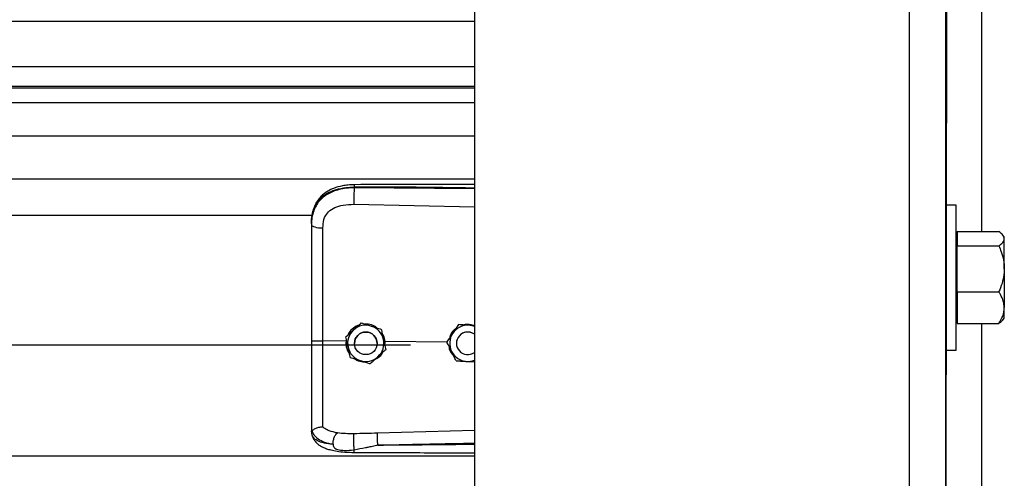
# Model space of a CAD drawing. Header units: inches. Extents: x 170 to 284, y 215 to 248.
# Tile 378 of 656: x 206.318 to 206.783, y 220.517 to 220.734. Entities that reach past the tile are written whole.
import ezdxf

# ---------------------------------------------------------------- set-up
doc = ezdxf.new("R2010")
doc.units = ezdxf.units.IN
doc.header["$LTSCALE"] = 0.25
doc.header["$MEASUREMENT"] = 0
doc.layers.add('RH FRONT OF HOOD', color=7, linetype='Continuous')

msp = doc.modelspace()

# ---------------------------------------------------------------- linework, layer by layer
at = {"layer": 'RH FRONT OF HOOD'}
for p, q in [((206.7552119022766, 220.1328032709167), (206.7598002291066, 224.3934313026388)), ((206.7552119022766, 224.3487565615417), (206.7552119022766, 220.1328032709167)), ((206.7380912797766, 224.3444764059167), (206.7380912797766, 220.1328032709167)), ((206.5326438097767, 224.3332527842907), (206.5326438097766, 220.1328032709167)), ((206.7723325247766, 220.7612034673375), (206.7723325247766, 220.6338986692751)), ((202.5003237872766, 220.733411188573), (206.5326438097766, 220.733411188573)), ((202.5003237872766, 220.7120322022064), (206.5326438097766, 220.7120322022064)), ((206.5326438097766, 220.7025469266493), (202.5003237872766, 220.7025469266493)), ((202.5003237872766, 220.7019075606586), (206.5326438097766, 220.7019075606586)), ((202.5003237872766, 220.6948894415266), (206.5326438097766, 220.6948894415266)), ((202.5003237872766, 220.6792053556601), (206.5326438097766, 220.6792053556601)), ((202.5003237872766, 220.6588173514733), (206.5326438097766, 220.6588173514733)), ((206.4757965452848, 220.6546056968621), (206.4757965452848, 220.6550170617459)), ((206.5326438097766, 220.6540689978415), (206.4757965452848, 220.6546056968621)), ((206.4757005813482, 220.6468168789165), (206.5326438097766, 220.6456073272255)), ((206.7602796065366, 220.6464219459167), (206.7552119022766, 220.6464219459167)), ((206.7602796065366, 220.6121807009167), (206.7602796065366, 220.6464219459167)), ((202.5768719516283, 220.6417417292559), (206.4560926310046, 220.6417417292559)), ((206.4556010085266, 220.6376824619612), (206.4556010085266, 220.63719414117)), ((206.7608274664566, 220.6338986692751), (206.7608274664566, 220.630544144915)), ((206.7608274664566, 220.6338986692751), (206.7804819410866, 220.6338986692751)), ((206.7608274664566, 220.6314414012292), (206.7602796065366, 220.6314414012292)), ((206.7608274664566, 220.630544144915), (206.7608274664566, 220.6271896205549)), ((206.7830500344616, 220.6314414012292), (206.7822021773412, 220.6324251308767)), ((206.7830500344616, 220.630544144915), (206.7830500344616, 220.6314414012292)), ((206.7830500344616, 220.6163306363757), (206.7830500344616, 220.630544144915)), ((206.7608274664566, 220.6163306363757), (206.7608274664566, 220.6271896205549)), ((206.7608274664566, 220.6271896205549), (206.7804819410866, 220.6271896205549)), ((206.7608274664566, 220.6054716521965), (206.7608274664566, 220.6163306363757)), ((206.7830500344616, 220.6163306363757), (206.7830500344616, 220.5979671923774)), ((206.7602796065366, 220.5779394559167), (206.7602796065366, 220.6121807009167)), ((206.7608274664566, 220.6054716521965), (206.7608274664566, 220.5979671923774)), ((206.7608274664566, 220.6054716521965), (206.7804819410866, 220.6054716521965)), ((206.7608274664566, 220.5979671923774), (206.7608274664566, 220.5904627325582)), ((206.7830500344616, 220.5929200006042), (206.7830500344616, 220.5979671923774)), ((206.7602796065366, 220.5929200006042), (206.7608274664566, 220.5929200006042)), ((206.7822021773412, 220.5919362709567), (206.7830500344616, 220.5929200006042)), ((206.4791715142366, 220.5907505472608), (206.4791715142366, 220.5907488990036)), ((206.4885896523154, 220.5877498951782), (206.4885896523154, 220.587748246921)), ((206.5251150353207, 220.5899541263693), (206.5251150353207, 220.5899557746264)), ((206.5261639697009, 220.5898879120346), (206.5251150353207, 220.5899557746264)), ((206.7608274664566, 220.5904627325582), (206.7804819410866, 220.5904627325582)), ((206.7723325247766, 220.5904627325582), (206.7723325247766, 220.4795897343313)), ((206.4719722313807, 220.5821592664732), (206.4610586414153, 220.5822637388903)), ((206.4718638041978, 220.5840945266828), (206.4718638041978, 220.5840928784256)), ((206.4719722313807, 220.5821592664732), (206.4719744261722, 220.5821591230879)), ((202.5304915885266, 220.5803492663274), (206.5024760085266, 220.5803492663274)), ((206.4759317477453, 220.5810919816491), (206.4759317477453, 220.5810911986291)), ((206.4866321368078, 220.5810911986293), (206.4866321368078, 220.5810919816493)), ((206.4904099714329, 220.5819826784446), (206.4898619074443, 220.5819286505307)), ((206.4903128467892, 220.579865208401), (206.4904099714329, 220.5819826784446)), ((206.4904099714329, 220.5819826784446), (206.4904116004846, 220.5819827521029)), ((206.5196436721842, 220.5817029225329), (206.4904116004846, 220.5819827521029)), ((206.4907000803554, 220.5780932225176), (206.4907000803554, 220.5780915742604)), ((206.5196296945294, 220.5817312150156), (206.5196296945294, 220.5817328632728)), ((206.5241434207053, 220.5810919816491), (206.5241434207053, 220.5810911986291)), ((206.7552119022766, 220.5779394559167), (206.7602796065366, 220.5779394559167)), ((206.5289402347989, 220.5725495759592), (206.5326438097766, 220.5723098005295)), ((206.4556010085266, 220.5401410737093), (206.4556010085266, 220.5396122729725)), ((206.4559407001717, 220.5376271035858), (206.4556010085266, 220.5396122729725)), ((206.5326438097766, 220.5399356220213), (206.4867081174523, 220.5386038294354)), ((202.5003237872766, 220.527963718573), (206.5326438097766, 220.527963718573))]:
    msp.add_line(p, q, dxfattribs=at)
at = {"layer": 'RH FRONT OF HOOD', "flags": 128}
msp.add_lwpolyline([(206.4556010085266, 220.63719414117), (206.4557049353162, 220.6368983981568), (206.4560128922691, 220.6366135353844), (206.4565135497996, 220.6363500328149), (206.457188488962, 220.6361175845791), (206.4580128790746, 220.6359247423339), (206.458956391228, 220.6357786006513), (206.4599843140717, 220.6356845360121), (206.4610588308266, 220.6356460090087)], dxfattribs=at)
at = {"layer": 'RH FRONT OF HOOD'}
msp.add_circle((206.4812819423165, 220.5810911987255), 0.005350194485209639, dxfattribs=at)
for centre, radius, start, end in [((206.4812819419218, 220.5810919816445), 0.008560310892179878, 132.3279357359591, 192.3279369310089), ((206.4812819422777, 220.5810919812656), 0.008560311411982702, 72.32793711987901, 132.3279357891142), ((206.4812819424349, 220.5810919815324), 0.008560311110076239, 12.32793744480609, 72.32793758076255), ((206.5294936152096, 220.5810919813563), 0.00856031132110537, 86.29353550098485, 146.2935346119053), ((206.5294936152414, 220.5810919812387), 0.008560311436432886, 68.40767565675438, 86.29353576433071), ((206.4812819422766, 220.5810919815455), 0.005350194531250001, 1.112061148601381e-06, 179.9999988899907), ((206.4812819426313, 220.5810919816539), 0.008560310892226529, 312.3279357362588, 12.32793693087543), ((206.5294936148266, 220.5810919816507), 0.008560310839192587, 146.2935348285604, 206.2935362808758), ((206.5294936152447, 220.5810919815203), 0.005350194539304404, 53.92810144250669, 179.9999986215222), ((206.5294936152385, 220.5810911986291), 0.005350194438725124, 53.92810057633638, 306.0718994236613), ((206.4812819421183, 220.5810919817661), 0.008560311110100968, 192.3279374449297, 252.3279375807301), ((206.4812819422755, 220.5810919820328), 0.008560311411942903, 252.3279371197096, 312.3279357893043), ((206.5294936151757, 220.5810919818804), 0.008560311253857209, 206.2935366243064, 266.2935360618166), ((206.529493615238, 220.5810919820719), 0.00856031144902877, 266.2935357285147, 291.5923243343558)]:
    msp.add_arc(centre, radius, start, end, dxfattribs=at)
for points, knots in [([(206.4556010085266, 220.6376824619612), (206.4556637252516, 220.6390389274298), (206.4557821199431, 220.6415996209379), (206.4567516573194, 220.6450905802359), (206.4580408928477, 220.647502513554), (206.4594047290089, 220.6492052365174), (206.4604876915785, 220.6502486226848), (206.4615466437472, 220.6510771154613), (206.4625360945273, 220.6517370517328), (206.4637704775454, 220.6524321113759), (206.4653644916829, 220.6531578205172), (206.4680282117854, 220.6540658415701), (206.4715633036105, 220.6548257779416), (206.474469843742, 220.6549571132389), (206.4757965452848, 220.6550170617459)], [0, 0, 0, 0, 0.1307156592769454, 0.2467609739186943, 0.3577928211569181, 0.4170971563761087, 0.4791482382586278, 0.5177152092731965, 0.5590896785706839, 0.6032945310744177, 0.6633484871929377, 0.7353692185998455, 0.8792082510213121, 1, 1, 1, 1]), ([(206.4757965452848, 220.6546056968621), (206.474580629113, 220.6545724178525), (206.4721488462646, 220.6545058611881), (206.4688080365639, 220.6538840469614), (206.4658502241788, 220.6529418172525), (206.4633076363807, 220.65172414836), (206.4610761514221, 220.6501787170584), (206.4592044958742, 220.6483375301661), (206.4577235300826, 220.6462072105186), (206.4565479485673, 220.6436380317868), (206.455755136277, 220.640586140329), (206.4556524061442, 220.6383252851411), (206.4556010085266, 220.63719414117)], [0, 0, 0, 0, 0.1111703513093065, 0.2223361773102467, 0.3162781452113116, 0.4102081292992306, 0.5024030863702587, 0.5945790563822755, 0.6845432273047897, 0.774504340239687, 0.8871807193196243, 1, 1, 1, 1]), ([(206.4758151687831, 220.656109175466), (206.4748165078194, 220.6560706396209), (206.47292476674, 220.6559976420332), (206.4696157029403, 220.6554692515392), (206.4663881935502, 220.6545752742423), (206.4636413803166, 220.6532710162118), (206.461655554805, 220.6519483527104), (206.4600143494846, 220.6505029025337), (206.4586991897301, 220.6489146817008), (206.4576239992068, 220.6471620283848), (206.4567667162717, 220.645252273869), (206.4560218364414, 220.642733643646), (206.4558064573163, 220.6407959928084), (206.4556874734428, 220.6397255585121)], [0, 0, 0, 0, 0.09774743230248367, 0.1851607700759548, 0.3306121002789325, 0.4364670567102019, 0.508318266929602, 0.5850061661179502, 0.6719760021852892, 0.7307948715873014, 0.8036787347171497, 0.8915444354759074, 1, 1, 1, 1]), ([(206.4757965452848, 220.6546056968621), (206.475774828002, 220.6540298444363), (206.4757297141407, 220.6528336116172), (206.4756886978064, 220.6506085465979), (206.4756754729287, 220.6484311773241), (206.4756924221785, 220.647341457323), (206.4757005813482, 220.6468168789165)], [0, 0, 0, 0, 0.2406941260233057, 0.4999999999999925, 0.7593058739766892, 1, 1, 1, 1]), ([(206.4758153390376, 220.656093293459), (206.4758141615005, 220.6560973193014), (206.4758101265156, 220.6561111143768), (206.4758049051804, 220.6559961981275), (206.475798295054, 220.6557034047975), (206.4757972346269, 220.6552874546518), (206.4757965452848, 220.6550170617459)], [0, 0, 0, 0, 0.09787641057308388, 0.3353863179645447, 0.5679606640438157, 1, 1, 1, 1]), ([(206.4757965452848, 220.6550170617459), (206.4821023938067, 220.6550563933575), (206.495341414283, 220.6551389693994), (206.5142910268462, 220.6549577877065), (206.5269315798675, 220.6547367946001), (206.5326438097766, 220.6546369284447)], [0, 0, 0, 0, 0.3326703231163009, 0.6984356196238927, 1, 1, 1, 1]), ([(206.5326438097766, 220.6561921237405), (206.5297446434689, 220.6562068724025), (206.5191167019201, 220.6562609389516), (206.5001732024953, 220.6562976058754), (206.4841299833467, 220.6561734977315), (206.4758151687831, 220.656109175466)], [0, 0, 0, 0, 0.1530455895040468, 0.5610439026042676, 1, 1, 1, 1]), ([(206.4614844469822, 220.6395793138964), (206.4614844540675, 220.639579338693), (206.4615870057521, 220.6399382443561), (206.4620821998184, 220.6413444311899), (206.4636182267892, 220.6435471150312), (206.4666852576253, 220.6454503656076), (206.470801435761, 220.6466620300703), (206.4739542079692, 220.64676168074), (206.4757005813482, 220.6468168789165)], [0, 0, 0, 0, 4.497367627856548e-06, 0.06509473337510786, 0.261670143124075, 0.475310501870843, 0.7093656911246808, 1, 1, 1, 1]), ([(206.4610588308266, 220.6356460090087), (206.4611288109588, 220.6369706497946), (206.4611987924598, 220.6382953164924), (206.4614844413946, 220.6395792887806), (206.4614844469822, 220.6395793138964)], [0, 0, 0, 0, 0.9999804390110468, 0.9999999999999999, 0.9999999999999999, 0.9999999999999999, 0.9999999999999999]), ([(206.4556010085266, 220.63719414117), (206.4556010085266, 220.6335639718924), (206.4556010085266, 220.6262930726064), (206.4556010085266, 220.6152123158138), (206.4556010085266, 220.6040297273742), (206.4556010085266, 220.5930610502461), (206.4556010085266, 220.5858132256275), (206.4556010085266, 220.5823334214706)], [0, 0, 0, 0, 0.2027568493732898, 0.4061035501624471, 0.6088604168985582, 0.8122072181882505, 1, 1, 1, 1]), ([(206.4610586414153, 220.5822637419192), (206.4610586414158, 220.5822637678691), (206.4610587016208, 220.585650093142), (206.4610587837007, 220.5926968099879), (206.4610588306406, 220.6033700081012), (206.4610588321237, 220.6142460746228), (206.4610588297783, 220.6250334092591), (206.4610588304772, 220.6321084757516), (206.4610588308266, 220.6356460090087)], [0, 0, 0, 0, 1.439079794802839e-06, 0.1877923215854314, 0.3908439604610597, 0.59389561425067, 0.7969478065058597, 1, 1, 1, 1]), ([(206.7830500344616, 220.630544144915), (206.7829523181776, 220.6310136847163), (206.7827533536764, 220.6319697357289), (206.7816015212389, 220.6330813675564), (206.7807342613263, 220.6337144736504), (206.7804819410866, 220.6338986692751)], [0, 0, 0, 0, 0.4062905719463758, 0.8272664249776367, 1, 1, 1, 1]), ([(206.7804819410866, 220.6271896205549), (206.7811564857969, 220.6277112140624), (206.7825301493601, 220.628773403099), (206.7830452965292, 220.6299334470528), (206.7830499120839, 220.6305283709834), (206.7830500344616, 220.630544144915)], [0, 0, 0, 0, 0.4843414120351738, 0.9863277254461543, 1, 1, 1, 1]), ([(206.7804819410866, 220.6271896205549), (206.7808634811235, 220.6262702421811), (206.7817662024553, 220.6240949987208), (206.7828069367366, 220.62047016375), (206.782968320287, 220.6177220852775), (206.7830500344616, 220.6163306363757)], [0, 0, 0, 0, 0.2654599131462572, 0.6280764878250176, 1, 1, 1, 1]), ([(206.7830500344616, 220.6163306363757), (206.7830472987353, 220.6160819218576), (206.7830294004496, 220.6144547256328), (206.7826076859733, 220.6114180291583), (206.781580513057, 220.6080631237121), (206.7807535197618, 220.6061122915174), (206.7804819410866, 220.6054716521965)], [0, 0, 0, 0, 0.06653229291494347, 0.4352825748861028, 0.814550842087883, 1, 1, 1, 1]), ([(206.7830500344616, 220.5979671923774), (206.7829523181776, 220.5990176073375), (206.7827533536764, 220.6011564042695), (206.7816015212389, 220.6036432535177), (206.7807342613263, 220.6050595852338), (206.7804819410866, 220.6054716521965)], [0, 0, 0, 0, 0.4062905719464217, 0.8272664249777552, 1, 1, 1, 1]), ([(206.7804819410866, 220.5904627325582), (206.7811564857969, 220.5916295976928), (206.7825301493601, 220.594005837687), (206.7830452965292, 220.5966009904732), (206.7830499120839, 220.5979319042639), (206.7830500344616, 220.5979671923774)], [0, 0, 0, 0, 0.4843414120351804, 0.9863277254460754, 1, 1, 1, 1]), ([(206.7821521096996, 220.5919794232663), (206.781875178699, 220.5916554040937), (206.7814328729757, 220.5911378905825), (206.7807407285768, 220.5906464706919), (206.7804819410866, 220.5904627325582)], [0, 0, 0, 0, 0.6261076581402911, 1, 1, 1, 1]), ([(206.4718638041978, 220.5840945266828), (206.4723697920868, 220.5845554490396), (206.4733936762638, 220.5854881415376), (206.4746408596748, 220.5866241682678), (206.4753548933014, 220.5872745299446), (206.4755176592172, 220.5874227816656)], [0, 0, 0, 0, 0.4299704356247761, 0.8700602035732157, 1, 1, 1, 1]), ([(206.4718638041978, 220.5840928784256), (206.4723697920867, 220.5845536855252), (206.4733936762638, 220.585486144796), (206.4746408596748, 220.5866220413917), (206.4753548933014, 220.587272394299), (206.4755176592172, 220.5874206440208)], [0, 0, 0, 0, 0.429970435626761, 0.8700602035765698, 0.9999999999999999, 0.9999999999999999, 0.9999999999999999, 0.9999999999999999]), ([(206.4778922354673, 220.5895854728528), (206.4777570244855, 220.5895553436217), (206.4766052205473, 220.5892986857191), (206.4748479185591, 220.5878399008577), (206.4732291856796, 220.5862302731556), (206.4729013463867, 220.5851219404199), (206.4728680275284, 220.5850092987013)], [0, 0, 0, 0, 0.0593147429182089, 0.5052766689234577, 0.9497204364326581, 1, 1, 1, 1]), ([(206.4755176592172, 220.5874227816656), (206.4764581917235, 220.5882794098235), (206.4777126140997, 220.5894219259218), (206.4788795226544, 220.5904846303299), (206.4791715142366, 220.5907505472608)], [0, 0, 0, 0, 0.7497733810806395, 1, 1, 1, 1]), ([(206.4755176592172, 220.5874206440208), (206.4764581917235, 220.5882773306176), (206.4777126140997, 220.5894199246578), (206.4788795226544, 220.5904829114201), (206.4791715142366, 220.5907488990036)], [0, 0, 0, 0, 0.7497733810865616, 1, 1, 1, 1]), ([(206.4791715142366, 220.5907505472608), (206.4795692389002, 220.5906238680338), (206.4810740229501, 220.5901445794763), (206.4826909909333, 220.5896294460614), (206.483880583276, 220.5892504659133)], [0, 0, 0, 0, 0.2643068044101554, 0.9999999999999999, 0.9999999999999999, 0.9999999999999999, 0.9999999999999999]), ([(206.4791715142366, 220.5907488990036), (206.4795692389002, 220.5906221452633), (206.4810740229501, 220.5901425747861), (206.4826909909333, 220.5896273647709), (206.483880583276, 220.5892483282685)], [0, 0, 0, 0, 0.2643068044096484, 1, 1, 1, 1]), ([(206.4865420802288, 220.5884023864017), (206.4861853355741, 220.5886924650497), (206.4850217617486, 220.5896385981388), (206.4829702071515, 220.590206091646), (206.4814006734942, 220.5902098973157), (206.480864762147, 220.5902111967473)], [0, 0, 0, 0, 0.2255168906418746, 0.7355556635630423, 1, 1, 1, 1]), ([(206.483880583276, 220.5892504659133), (206.4840669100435, 220.5891911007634), (206.4855242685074, 220.58872677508), (206.4871223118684, 220.5882175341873), (206.4884466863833, 220.5877954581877), (206.4885896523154, 220.5877498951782)], [0, 0, 0, 0, 0.1156468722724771, 0.9045342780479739, 1, 1, 1, 1]), ([(206.483880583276, 220.5892483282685), (206.4840669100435, 220.5891889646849), (206.4855242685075, 220.5887246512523), (206.4871223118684, 220.5882156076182), (206.4884466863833, 220.587793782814), (206.4885896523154, 220.587748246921)], [0, 0, 0, 0, 0.1156468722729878, 0.9045342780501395, 1, 1, 1, 1]), ([(206.4885896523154, 220.5877498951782), (206.4887357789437, 220.5870813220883), (206.4890314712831, 220.585728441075), (206.4893916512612, 220.584080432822), (206.489597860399, 220.5831368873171), (206.4896448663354, 220.5829218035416)], [0, 0, 0, 0, 0.4299704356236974, 0.8700602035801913, 1, 1, 1, 1]), ([(206.4885896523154, 220.587748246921), (206.4887357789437, 220.5870795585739), (206.4890314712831, 220.5857264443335), (206.4893916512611, 220.5840783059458), (206.4895978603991, 220.5831347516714), (206.4896448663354, 220.5829196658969)], [0, 0, 0, 0, 0.4299704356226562, 0.8700602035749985, 0.9999999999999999, 0.9999999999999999, 0.9999999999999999, 0.9999999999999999]), ([(206.5237730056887, 220.5879441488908), (206.5234534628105, 220.5877261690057), (206.5223000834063, 220.5869393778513), (206.5212067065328, 220.5853387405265), (206.5209088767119, 220.5839340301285), (206.5208207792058, 220.5835185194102)], [0, 0, 0, 0, 0.2125142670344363, 0.7670631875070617, 1, 1, 1, 1]), ([(206.5251150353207, 220.5899557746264), (206.5247352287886, 220.5893864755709), (206.5239666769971, 220.5882344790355), (206.5230305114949, 220.5868311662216), (206.5224945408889, 220.5860277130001), (206.522372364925, 220.5858445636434)], [0, 0, 0, 0, 0.4299704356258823, 0.8700602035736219, 1, 1, 1, 1]), ([(206.5251150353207, 220.5899541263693), (206.5247352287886, 220.5893847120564), (206.5239666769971, 220.5882324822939), (206.5230305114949, 220.5868290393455), (206.5224945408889, 220.5860255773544), (206.522372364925, 220.5858424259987)], [0, 0, 0, 0, 0.4299704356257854, 0.8700602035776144, 1, 1, 1, 1]), ([(206.5300469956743, 220.5896343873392), (206.5287774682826, 220.5897166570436), (206.5270842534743, 220.5898263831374), (206.5255091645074, 220.5899285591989), (206.5251150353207, 220.5899541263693)], [0, 0, 0, 0, 0.7497733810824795, 0.9999999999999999, 0.9999999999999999, 0.9999999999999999, 0.9999999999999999]), ([(206.5321185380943, 220.5895022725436), (206.5314576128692, 220.5897023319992), (206.5301872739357, 220.5900868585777), (206.5286240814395, 220.5901117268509), (206.5278441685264, 220.5898496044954), (206.5276683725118, 220.5897905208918)], [0, 0, 0, 0, 0.4565421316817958, 0.8775020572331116, 0.9999999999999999, 0.9999999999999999, 0.9999999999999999, 0.9999999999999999]), ([(206.5326438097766, 220.5894662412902), (206.5320008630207, 220.5895078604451), (206.5311420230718, 220.5895634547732), (206.5302669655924, 220.5896201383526), (206.5300469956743, 220.5896343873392)], [0, 0, 0, 0, 0.7486223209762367, 0.9999999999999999, 0.9999999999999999, 0.9999999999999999, 0.9999999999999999]), ([(206.4556010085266, 220.5823334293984), (206.4556010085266, 220.5792961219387), (206.4556010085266, 220.5731206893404), (206.4556010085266, 220.5643337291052), (206.4556010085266, 220.5561671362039), (206.4556010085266, 220.5495870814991), (206.4556010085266, 220.5442023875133), (206.4556010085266, 220.5415018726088), (206.4556010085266, 220.5401410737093)], [0, 0, 0, 0, 0.1870908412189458, 0.3803918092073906, 0.5558755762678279, 0.7364481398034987, 0.8671952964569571, 1, 1, 1, 1]), ([(206.4610588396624, 220.5415731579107), (206.461058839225, 220.5418358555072), (206.4610588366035, 220.5434103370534), (206.4610588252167, 220.5468417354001), (206.4610587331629, 220.552443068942), (206.4610584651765, 220.5588828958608), (206.4610581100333, 220.5661089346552), (206.4610578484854, 220.5739837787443), (206.4610578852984, 220.5795117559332), (206.4610579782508, 220.5822637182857), (206.4610579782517, 220.5822637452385)], [0, 0, 0, 0, 0.03155846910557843, 0.1891461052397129, 0.3467338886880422, 0.5043277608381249, 0.6619226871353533, 0.8309600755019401, 0.9999983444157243, 1, 1, 1, 1]), ([(206.4729190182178, 220.5792642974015), (206.4726473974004, 220.5805071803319), (206.4722851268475, 220.582164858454), (206.4719481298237, 220.5837069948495), (206.4718638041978, 220.5840928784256)], [0, 0, 0, 0, 0.7497733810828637, 1, 1, 1, 1]), ([(206.4719744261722, 220.5821591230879), (206.4719406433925, 220.5817052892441), (206.4718338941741, 220.5802712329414), (206.4722505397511, 220.5781087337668), (206.4732020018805, 220.5767523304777), (206.4735884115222, 220.5762014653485)], [0, 0, 0, 0, 0.2156616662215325, 0.6814629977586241, 1, 1, 1, 1]), ([(206.4904116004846, 220.5819827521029), (206.4904115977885, 220.5819827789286), (206.4903135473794, 220.5829583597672), (206.4900534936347, 220.5843505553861), (206.4892489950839, 220.5854399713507), (206.489029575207, 220.5857370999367)], [0, 0, 0, 0, 1.999769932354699e-05, 0.7272642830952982, 1, 1, 1, 1]), ([(206.4896448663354, 220.5829218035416), (206.4899164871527, 220.5816789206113), (206.4902787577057, 220.5800212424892), (206.4906157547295, 220.5784791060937), (206.4907000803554, 220.5780932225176)], [0, 0, 0, 0, 0.7497733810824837, 1, 1, 1, 1]), ([(206.4896448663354, 220.5829196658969), (206.4899164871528, 220.5816768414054), (206.4902787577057, 220.5800192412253), (206.4906157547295, 220.578477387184), (206.4907000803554, 220.5780915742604)], [0, 0, 0, 0, 0.7497733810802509, 1, 1, 1, 1]), ([(206.522372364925, 220.5858445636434), (206.5216663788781, 220.5847862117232), (206.5207247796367, 220.583374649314), (206.5198488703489, 220.5820614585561), (206.5196296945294, 220.5817328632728)], [0, 0, 0, 0, 0.7497733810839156, 1, 1, 1, 1]), ([(206.522372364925, 220.5858424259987), (206.5216663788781, 220.5847841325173), (206.5207247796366, 220.5833726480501), (206.5198488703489, 220.5820597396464), (206.5196296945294, 220.5817312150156)], [0, 0, 0, 0, 0.749773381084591, 1, 1, 1, 1]), ([(206.4739742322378, 220.574436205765), (206.4738281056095, 220.5751047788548), (206.4735324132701, 220.5764576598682), (206.473172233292, 220.5781056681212), (206.4729660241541, 220.5790492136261), (206.4729190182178, 220.5792642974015)], [0, 0, 0, 0, 0.4299704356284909, 0.8700602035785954, 1, 1, 1, 1]), ([(206.4907000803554, 220.5780915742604), (206.4901940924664, 220.5776306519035), (206.4891702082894, 220.5766979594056), (206.4879230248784, 220.5755619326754), (206.4872089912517, 220.5749115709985), (206.4870462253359, 220.5747633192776)], [0, 0, 0, 0, 0.4299704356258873, 0.8700602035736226, 1, 1, 1, 1]), ([(206.5218189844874, 220.5773000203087), (206.5217323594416, 220.5774753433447), (206.5210548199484, 220.5788466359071), (206.5203118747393, 220.5803503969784), (206.5196961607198, 220.581596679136), (206.5196296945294, 220.5817312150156)], [0, 0, 0, 0, 0.1156468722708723, 0.9045342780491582, 1, 1, 1, 1]), ([(206.520565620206, 220.579836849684), (206.5206141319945, 220.5793749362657), (206.5207607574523, 220.5779788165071), (206.5216064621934, 220.5763822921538), (206.5225405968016, 220.5755738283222), (206.5227700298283, 220.5753752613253)], [0, 0, 0, 0, 0.2716700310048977, 0.821114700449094, 1, 1, 1, 1]), ([(206.4739742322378, 220.574436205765), (206.4743719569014, 220.5743094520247), (206.4758767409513, 220.5738298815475), (206.4774937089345, 220.5733146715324), (206.4786833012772, 220.5729356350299)], [0, 0, 0, 0, 0.2643068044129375, 1, 1, 1, 1]), ([(206.4761328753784, 220.5737483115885), (206.476212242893, 220.5736816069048), (206.477085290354, 220.5729478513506), (206.478655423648, 220.5724687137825), (206.4800899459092, 220.5723842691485), (206.4804875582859, 220.5723608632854)], [0, 0, 0, 0, 0.06740964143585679, 0.7415101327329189, 1, 1, 1, 1]), ([(206.4786833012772, 220.5729356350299), (206.4788696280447, 220.5728762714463), (206.4803269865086, 220.5724119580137), (206.4819250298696, 220.5719029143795), (206.4832494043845, 220.5714810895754), (206.4833923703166, 220.5714355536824)], [0, 0, 0, 0, 0.1156468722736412, 0.9045342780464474, 1, 1, 1, 1]), ([(206.4870462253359, 220.5747633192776), (206.4861056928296, 220.5739066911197), (206.4848512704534, 220.5727641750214), (206.4836843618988, 220.5717014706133), (206.4833923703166, 220.5714355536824)], [0, 0, 0, 0, 0.7497733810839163, 1, 1, 1, 1]), ([(206.485689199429, 220.5735273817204), (206.4861979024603, 220.5737894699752), (206.4876041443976, 220.5745139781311), (206.4888446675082, 220.575745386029), (206.4892239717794, 220.5767251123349), (206.4892370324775, 220.5767588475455)], [0, 0, 0, 0, 0.3536960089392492, 0.9777456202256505, 1, 1, 1, 1]), ([(206.5240082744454, 220.5728693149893), (206.5238233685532, 220.5732435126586), (206.5231237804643, 220.5746592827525), (206.5223720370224, 220.5761807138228), (206.5218189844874, 220.5773000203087)], [0, 0, 0, 0, 0.2643068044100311, 1, 1, 1, 1]), ([(206.5240082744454, 220.5728693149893), (206.5246912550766, 220.5728250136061), (206.5260732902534, 220.5727353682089), (206.5277567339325, 220.5726262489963), (206.5287205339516, 220.5725638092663), (206.5289402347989, 220.5725495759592)], [0, 0, 0, 0, 0.4299704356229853, 0.8700602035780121, 0.9999999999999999, 0.9999999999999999, 0.9999999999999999, 0.9999999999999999]), ([(206.455798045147, 220.5398907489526), (206.455847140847, 220.5398822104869), (206.4559479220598, 220.5398646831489), (206.456239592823, 220.5400509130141), (206.4567050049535, 220.5403817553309), (206.4575812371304, 220.5409618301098), (206.4590604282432, 220.5415799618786), (206.4604012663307, 220.5415760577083), (206.4610587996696, 220.541574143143)], [0, 0, 0, 0, 0.1136768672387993, 0.2333502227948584, 0.3620694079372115, 0.5019163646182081, 0.7557448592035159, 1, 1, 1, 1]), ([(206.4678930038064, 220.5387491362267), (206.4665194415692, 220.5390369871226), (206.4644350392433, 220.5394738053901), (206.4622592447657, 220.5405145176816), (206.4614602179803, 220.5412198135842), (206.4610588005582, 220.5415741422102)], [0, 0, 0, 0, 0.4901989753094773, 0.7438846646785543, 0.9999999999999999, 0.9999999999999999, 0.9999999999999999, 0.9999999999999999]), ([(206.4556010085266, 220.5401410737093), (206.4556010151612, 220.5401398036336), (206.4556010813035, 220.5401271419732), (206.4556082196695, 220.540023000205), (206.455706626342, 220.5399446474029), (206.4557943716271, 220.5398747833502)], [0, 0, 0, 0, 0.01193493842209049, 0.1189819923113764, 1, 1, 1, 1]), ([(206.4557938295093, 220.5398905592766), (206.4560694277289, 220.5391685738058), (206.4566354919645, 220.5376856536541), (206.4586883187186, 220.5358523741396), (206.4616765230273, 220.5342943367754), (206.464403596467, 220.533671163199), (206.4658034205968, 220.5333512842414)], [0, 0, 0, 0, 0.2305257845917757, 0.4734878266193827, 0.7297379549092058, 0.9999999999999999, 0.9999999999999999, 0.9999999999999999, 0.9999999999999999]), ([(206.4658023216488, 220.5333495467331), (206.4652560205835, 220.5334066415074), (206.4639510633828, 220.5335430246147), (206.4625522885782, 220.5337711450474), (206.4615973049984, 220.5339650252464), (206.460363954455, 220.5342428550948), (206.4586776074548, 220.5348090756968), (206.4568578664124, 220.5359345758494), (206.4562523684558, 220.5370519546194), (206.4559407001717, 220.5376271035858)], [0, 0, 0, 0, 0.1091879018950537, 0.2608187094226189, 0.3077983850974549, 0.3355235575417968, 0.5627886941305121, 0.7749539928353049, 1, 1, 1, 1]), ([(206.4559576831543, 220.5375810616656), (206.4561466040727, 220.5369941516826), (206.4565013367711, 220.5358921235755), (206.4575144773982, 220.534473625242), (206.4586435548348, 220.5333976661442), (206.4597908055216, 220.5326008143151), (206.4608379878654, 220.5320443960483), (206.4617808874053, 220.5316322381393), (206.4630263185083, 220.5311658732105), (206.4649712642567, 220.5306053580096), (206.4678503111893, 220.5300438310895), (206.4715839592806, 220.5296215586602), (206.4743653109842, 220.5295541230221), (206.475853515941, 220.5295180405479)], [0, 0, 0, 0, 0.09843102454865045, 0.1848217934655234, 0.2573083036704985, 0.3158871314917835, 0.3722739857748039, 0.412140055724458, 0.4615923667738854, 0.5575876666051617, 0.6828759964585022, 0.8303179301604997, 1, 1, 1, 1]), ([(206.4658034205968, 220.5333512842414), (206.4658283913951, 220.5338815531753), (206.4658802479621, 220.5349827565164), (206.4663561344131, 220.5366446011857), (206.4670601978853, 220.5380308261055), (206.4676223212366, 220.5385156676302), (206.4678930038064, 220.5387491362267)], [0, 0, 0, 0, 0.2407679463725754, 0.5000000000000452, 0.7592320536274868, 1, 1, 1, 1]), ([(206.4757224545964, 220.5383417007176), (206.474370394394, 220.5383344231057), (206.4716683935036, 220.5383198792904), (206.4691617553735, 220.5386043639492), (206.467909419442, 220.5387464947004)], [0, 0, 0, 0, 0.5003922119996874, 1, 1, 1, 1]), ([(206.4758078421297, 220.5307712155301), (206.4757918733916, 220.5310117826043), (206.4757581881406, 220.5315192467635), (206.4757133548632, 220.5325293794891), (206.4756763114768, 220.5337168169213), (206.4756535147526, 220.5349887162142), (206.4756483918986, 220.5361921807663), (206.4756608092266, 220.537188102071), (206.4756859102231, 220.5379274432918), (206.4757107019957, 220.5382084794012), (206.4757224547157, 220.5383417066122)], [0, 0, 0, 0, 0.1098512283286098, 0.2317256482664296, 0.3631776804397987, 0.5000000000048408, 0.6368223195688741, 0.7682743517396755, 0.890148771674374, 0.9999999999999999, 0.9999999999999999, 0.9999999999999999, 0.9999999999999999]), ([(206.4867081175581, 220.5386038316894), (206.4848769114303, 220.5385558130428), (206.4812143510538, 220.5384597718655), (206.4775531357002, 220.5383810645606), (206.4757224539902, 220.5383417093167)], [0, 0, 0, 0, 0.499979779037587, 1, 1, 1, 1]), ([(206.4867079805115, 220.5386038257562), (206.4867004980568, 220.5383649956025), (206.4866889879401, 220.5379976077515), (206.4866902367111, 220.5371357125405), (206.4866976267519, 220.5363609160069), (206.4867120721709, 220.5355004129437), (206.4867378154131, 220.5343409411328), (206.4867654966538, 220.5334975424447), (206.4867834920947, 220.5329492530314)], [0, 0, 0, 0, 0.2394508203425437, 0.3683426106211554, 0.4999696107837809, 0.6316010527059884, 0.7605056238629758, 0.9999999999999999, 0.9999999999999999, 0.9999999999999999, 0.9999999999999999]), ([(206.4658025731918, 220.5333463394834), (206.4658771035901, 220.5329760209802), (206.4659810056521, 220.532459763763), (206.4663527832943, 220.5318623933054), (206.4667734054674, 220.5314294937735), (206.4675771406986, 220.5309849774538), (206.4690544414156, 220.5306234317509), (206.4718152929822, 220.5303832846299), (206.4742120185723, 220.5306161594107), (206.4758078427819, 220.5307712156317)], [0, 0, 0, 0, 0.1001269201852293, 0.1395859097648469, 0.189713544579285, 0.2582342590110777, 0.3697357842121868, 0.5803479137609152, 1, 1, 1, 1]), ([(206.4758078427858, 220.5307712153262), (206.4775872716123, 220.5311181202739), (206.4793748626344, 220.5314666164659), (206.4811928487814, 220.5318339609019), (206.4812638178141, 220.5318483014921), (206.4814988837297, 220.5318957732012), (206.4823670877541, 220.5320722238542), (206.4840074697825, 220.5323873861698), (206.485540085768, 220.532750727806), (206.4864391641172, 220.5329106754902), (206.4865162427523, 220.5329243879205)], [0, 0, 0, 0, 0.5022751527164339, 0.5045790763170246, 0.5086566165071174, 0.5221306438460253, 0.5703313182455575, 0.7514263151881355, 0.9786895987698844, 1, 1, 1, 1]), ([(206.4867837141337, 220.5329468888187), (206.4906837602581, 220.5330461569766), (206.4989538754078, 220.5332566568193), (206.512065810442, 220.5335388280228), (206.523013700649, 220.5337513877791), (206.5300298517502, 220.5338794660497), (206.5322048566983, 220.5339174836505), (206.5326438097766, 220.5339251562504)], [0, 0, 0, 0, 0.2551597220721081, 0.541070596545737, 0.8577348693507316, 0.9712884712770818, 1, 1, 1, 1]), ([(206.5326438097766, 220.5332801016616), (206.5300461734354, 220.533248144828), (206.5249801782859, 220.5331858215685), (206.5174160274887, 220.533104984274), (206.5097638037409, 220.5330357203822), (206.5020057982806, 220.5329841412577), (206.494283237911, 220.5329510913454), (206.4892463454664, 220.5329482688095), (206.4867837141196, 220.5329468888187)], [0, 0, 0, 0, 0.1699411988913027, 0.3314248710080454, 0.4948424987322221, 0.6705311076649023, 0.8389164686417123, 1, 1, 1, 1]), ([(206.4758535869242, 220.5295399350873), (206.4758528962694, 220.5295330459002), (206.4758463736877, 220.5294679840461), (206.4758354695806, 220.529657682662), (206.4758213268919, 220.5299845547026), (206.475812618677, 220.5304171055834), (206.475808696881, 220.5307078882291), (206.4758078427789, 220.5307712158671)], [0, 0, 0, 0, 0.03436729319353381, 0.3245665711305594, 0.6210149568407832, 0.9174633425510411, 1, 1, 1, 1]), ([(206.4758535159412, 220.5295180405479), (206.4800486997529, 220.5294964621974), (206.4890236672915, 220.5294502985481), (206.5033660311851, 220.5294087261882), (206.5181010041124, 220.5293845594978), (206.5280558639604, 220.5293810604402), (206.5326438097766, 220.5293794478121)], [0, 0, 0, 0, 0.221632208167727, 0.4741489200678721, 0.7576483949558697, 1, 1, 1, 1])]:
    msp.add_open_spline(points, degree=3, knots=knots, dxfattribs=at)
msp.add_open_spline([(206.4556010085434, 220.5823334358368), (206.4556821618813, 220.5823244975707), (206.4558444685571, 220.5823066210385), (206.4570972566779, 220.5822838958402), (206.4588947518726, 220.582267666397), (206.4603369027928, 220.5822650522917), (206.461057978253, 220.582263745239)], degree=3, dxfattribs=at)

doc.saveas('drawing.dxf')
